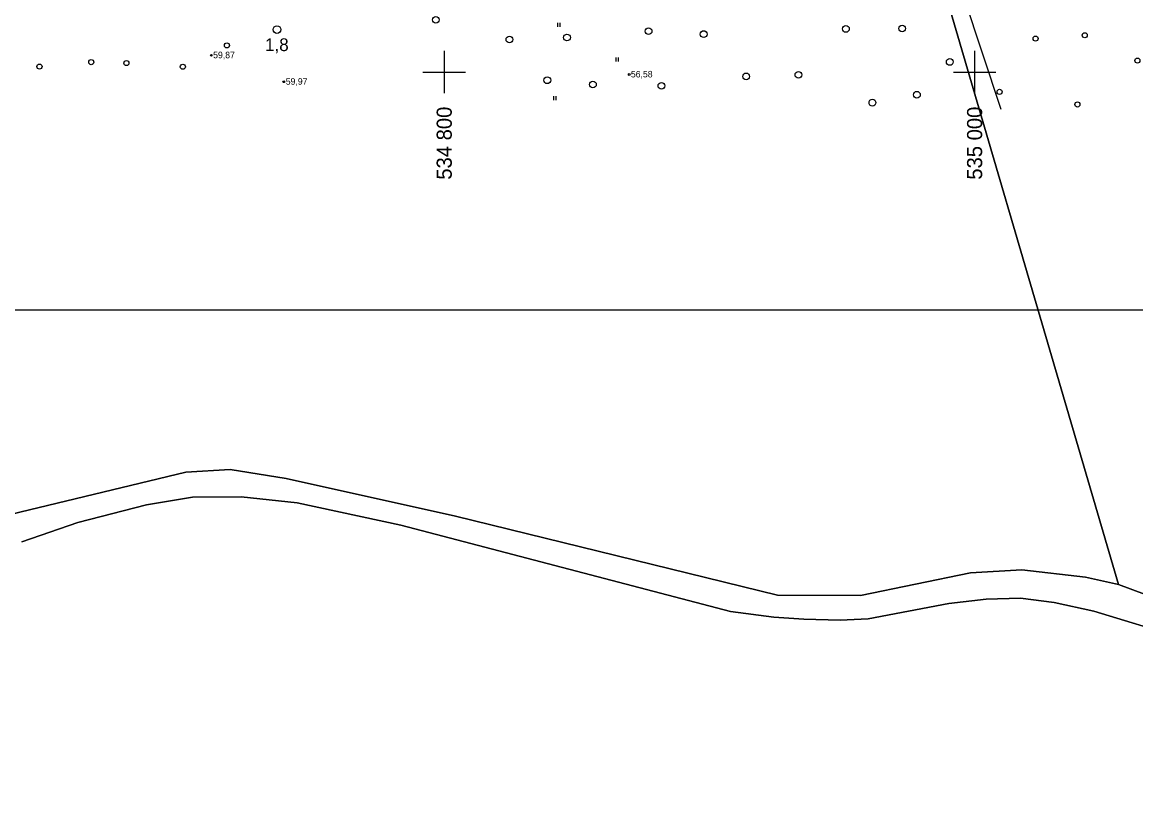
# Model space of a CAD drawing. Extents: x 532503 to 539665, y 6557663 to 6561526.
# Drawn here: x 534640.9 to 535060.8, y 6559121 to 6559418.8 of the extents above; entities that cross this region are included whole.
import ezdxf

# ---------------------------------------------------------------- set-up
doc = ezdxf.new("R2010")
doc.units = 0
for name, color, linetype in [('ABIJOONIS', 7, 'Continuous'), ('Default', 7, 'Continuous'), ('GEOLPUNKT', 7, 'Continuous'), ('HALJASTUS', 7, 'Continuous'), ('kataster', 7, 'Continuous'), ('KORGUS-EH2000', 7, 'Continuous'), ('VORK', 7, 'Continuous')]:
    doc.layers.add(name, color=color, linetype=linetype)

# ---------------------------------------------------------------- blocks, each defined once
blk = doc.blocks.new('METS')
at = {"layer": 'HALJASTUS'}
blk.add_circle((0, 0), 0.8, dxfattribs=at)
blk = doc.blocks.new('LONOOR')
at = {"layer": 'HALJASTUS'}
blk.add_circle((0, 0), 0.6, dxfattribs=at)
blk = doc.blocks.new('HEIN')
at = {"layer": 'Default'}
for p, q in [((-0.46, 0.76), (-0.46, -0.76)), ((0.46, 0.76), (0.46, -0.76))]:
    blk.add_line(p, q, dxfattribs=at)

msp = doc.modelspace()

# ---------------------------------------------------------------- linework, layer by layer
at = {"layer": 'ABIJOONIS'}
msp.add_lwpolyline([(533888.8, 6560184.94), (535616.8, 6560184.94), (535616.8, 6559310.16), (533888.8, 6559310.16)], close=True, dxfattribs=at)
at = {"layer": 'GEOLPUNKT'}
msp.add_circle((534736.94, 6559416.01), 1.44, dxfattribs=at)
at = {"layer": 'HALJASTUS'}
msp.add_line((534973.42, 6559496.23), (535009.93, 6559385.95), dxfattribs=at)
at = {"layer": 'kataster'}
msp.add_lwpolyline([(534969.93, 6559494.75), (535104.64, 6559499.79), (535276.49, 6559541.25), (535318.85, 6559280.76), (535338.01, 6559156.08), (535319.42, 6559157.12), (535277.91, 6559164.57), (535224.85, 6559174.15), (535170.96, 6559181.67), (535149.92, 6559184.62), (535125.2, 6559187.34), (535093.5, 6559192.16), (535054.28, 6559206.76)], close=True, dxfattribs=at)
for points in [[(534375.71, 6559463.85), (534735.22, 6559485.45), (534957.01, 6559532.73), (534969.93, 6559494.75), (535054.28, 6559206.76), (535041.77, 6559209.47), (535017.76, 6559212.2), (534998.41, 6559211.16), (534957.01, 6559202.5), (534925.72, 6559202.71), (534804.31, 6559232.52), (534740.37, 6559246.64), (534719.3, 6559250.08), (534702.52, 6559249.07), (534633.14, 6559232.3)], [(534633.14, 6559232.3), (534702.52, 6559249.07), (534719.3, 6559250.08), (534740.37, 6559246.64), (534804.31, 6559232.52), (534925.72, 6559202.71), (534957.01, 6559202.5), (534998.41, 6559211.16), (535017.76, 6559212.2), (535041.77, 6559209.47), (535054.28, 6559206.76), (535093.5, 6559192.16)], [(534640.67, 6559222.82), (534661.86, 6559230.11), (534687.79, 6559236.73), (534705.11, 6559239.6), (534723.42, 6559239.8), (534744.55, 6559237.48), (534783.68, 6559229.05), (534907.99, 6559196.53), (534924.28, 6559194.4), (534935.64, 6559193.58), (534949.32, 6559193.28), (534959.83, 6559193.74), (534990.33, 6559199.57), (535004.31, 6559201.21), (535017.35, 6559201.49), (535030.03, 6559199.89), (535045.02, 6559196.61), (535078.02, 6559186.57), (535078.85, 6559182.95), (535122.4, 6558993.61)], [(535078.02, 6559186.57), (535045.02, 6559196.61), (535030.03, 6559199.89), (535017.35, 6559201.49), (535004.31, 6559201.21), (534990.33, 6559199.57), (534959.83, 6559193.74), (534949.32, 6559193.28), (534935.64, 6559193.58), (534924.28, 6559194.4), (534907.99, 6559196.53), (534783.68, 6559229.05), (534744.55, 6559237.48), (534723.42, 6559239.8), (534705.11, 6559239.6), (534687.79, 6559236.73), (534661.86, 6559230.11), (534640.67, 6559222.82)]]:
    msp.add_lwpolyline(points, dxfattribs=at)
at = {"layer": 'KORGUS-EH2000'}
for centre in [(534712.19, 6559406.31), (534739.5, 6559396.33), (534869.76, 6559399.07)]:
    msp.add_circle(centre, 0.32, dxfattribs=at)
at = {"layer": 'VORK'}
for p, q in [((534800, 6559408), (534800, 6559392)), ((535000, 6559408), (535000, 6559392)), ((534792, 6559400), (534808, 6559400)), ((534992, 6559400), (535008, 6559400))]:
    msp.add_line(p, q, dxfattribs=at)

# ---------------------------------------------------------------- block references
at = {"layer": 'HALJASTUS', "xscale": 1.6, "yscale": 1.6000000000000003}
for name, p in [('METS', (534796.85, 6559419.69)), ('METS', (534951.48, 6559416.26)), ('METS', (534972.69, 6559416.42)), ('METS', (534824.6, 6559412.27)), ('METS', (534846.3, 6559413.04)), ('METS', (534877.05, 6559415.43)), ('METS', (534897.84, 6559414.32)), ('LONOOR', (535023, 6559412.61)), ('LONOOR', (535041.52, 6559413.85)), ('LONOOR', (534718.07, 6559410.04)), ('LONOOR', (534666.93, 6559403.74)), ('LONOOR', (534680.15, 6559403.38)), ('METS', (534990.64, 6559403.81)), ('LONOOR', (535061.37, 6559404.3)), ('LONOOR', (534647.38, 6559402.05)), ('LONOOR', (534701.43, 6559402.02)), ('METS', (534933.56, 6559398.96)), ('METS', (534838.88, 6559396.9)), ('METS', (534856.08, 6559395.31)), ('METS', (534881.9, 6559394.8)), ('METS', (534913.85, 6559398.35)), ('METS', (534978.25, 6559391.42)), ('LONOOR', (535009.42, 6559392.52)), ('METS', (534961.46, 6559388.45)), ('LONOOR', (535038.78, 6559387.77))]:
    msp.add_blockref(name, p, dxfattribs=at)
at = {"layer": 'HALJASTUS'}
for p in [(534843.18, 6559417.84), (534843.18, 6559417.84), (534865.12, 6559404.71), (534865.12, 6559404.71), (534841.63, 6559390.19), (534841.63, 6559390.19)]:
    msp.add_blockref('HEIN', p, dxfattribs=at)

# ---------------------------------------------------------------- texts
at = {"layer": 'GEOLPUNKT'}
msp.add_text('1,8', height=4.8, dxfattribs=at).set_placement((534732.43, 6559407.91))
at = {"layer": 'KORGUS-EH2000'}
for s, p in [('59,87', (534712.87, 6559405.21)), ('56,58', (534870.38, 6559397.97)), ('59,97', (534740.26, 6559395.23))]:
    msp.add_text(s, height=2.45, dxfattribs=at).set_placement(p)
at = {"layer": 'VORK'}
for s, p in [('534 800', (534802.85, 6559359.39)), ('535 000', (535002.85, 6559359.39))]:
    msp.add_text(s, height=5.7, rotation=90, dxfattribs=at).set_placement(p)

doc.saveas('drawing.dxf')
